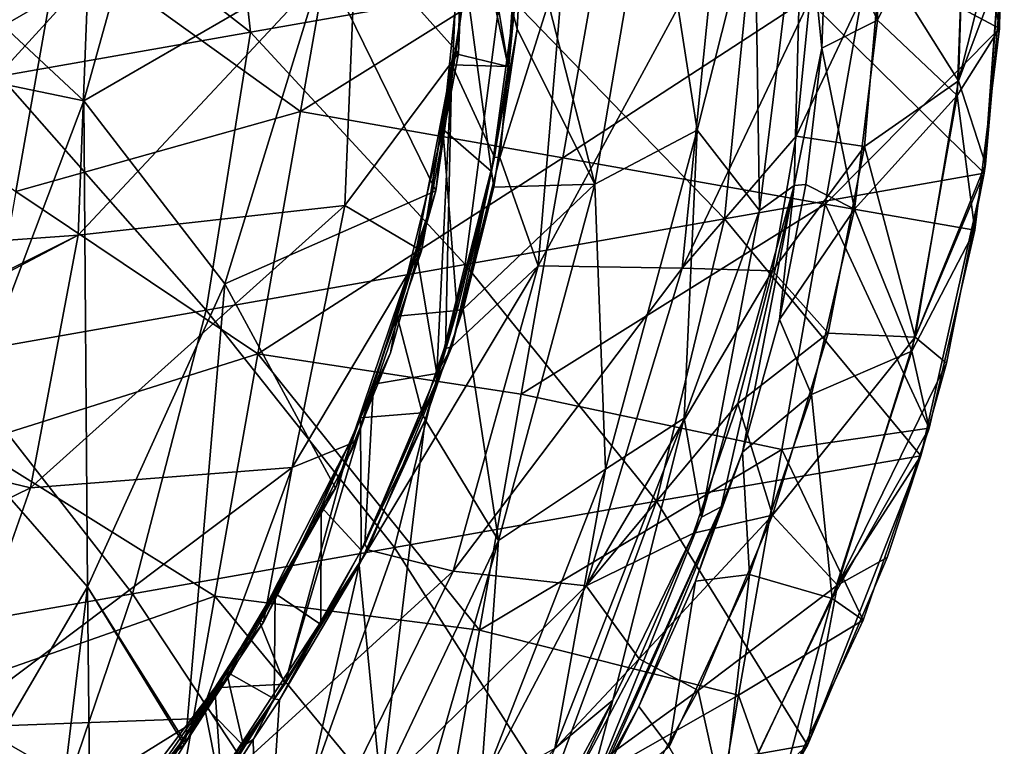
# Model space of a CAD drawing. Extents: x -65 to 803, y -691 to 80.
# Tile 272 of 281: x 771 to 803, y -148 to -124. Entities that reach past the tile are written whole.
import ezdxf

# ---------------------------------------------------------------- set-up
doc = ezdxf.new("R2010")
doc.units = 0
doc.header["$LTSCALE"] = 101.851852
for name, color, linetype in [('231', 7, 'CONTINUOUS'), ('232', 7, 'CONTINUOUS'), ('242', 7, 'CONTINUOUS'), ('250', 7, 'CONTINUOUS'), ('252', 7, 'CONTINUOUS'), ('255', 7, 'CONTINUOUS'), ('256', 7, 'CONTINUOUS'), ('312', 7, 'CONTINUOUS'), ('316', 7, 'CONTINUOUS'), ('317', 7, 'CONTINUOUS'), ('322', 7, 'CONTINUOUS'), ('323', 7, 'CONTINUOUS'), ('333', 7, 'CONTINUOUS'), ('335', 7, 'CONTINUOUS'), ('336', 7, 'CONTINUOUS'), ('338', 7, 'CONTINUOUS')]:
    doc.layers.add(name, color=color, linetype=linetype)

msp = doc.modelspace()

# ---------------------------------------------------------------- linework, layer by layer
at = {"layer": '231', "color": 7, "linetype": 'CONTINUOUS'}
for points in [[(785.433, -118.379, 93.33), (781.726, -121.249, 99.912), (785.15, -125.091, 93.609), (785.433, -118.379, 93.33)], [(767.045, -120.568, 117.622), (766.285, -126.296, 118.023), (772.79, -122.528, 111.78), (767.045, -120.568, 117.622)], [(787.326, -120.395, 89.59), (786.528, -128.572, 89.992), (788.692, -121.66, 86.507), (787.326, -120.395, 89.59)], [(781.354, -130.182, 99.099), (781.726, -121.249, 99.912), (772.452, -131.164, 110.867), (781.354, -130.182, 99.099)], [(772.452, -131.164, 110.867), (781.726, -121.249, 99.912), (772.79, -122.528, 111.78), (772.452, -131.164, 110.867)], [(781.726, -121.249, 99.912), (781.354, -130.182, 99.099), (785.15, -125.091, 93.609), (781.726, -121.249, 99.912)], [(788.692, -121.66, 86.507), (787.803, -132.195, 85.592), (793.727, -121.258, 72.189), (788.692, -121.66, 86.507)], [(793.727, -121.258, 72.189), (787.803, -132.195, 85.592), (792.612, -132.272, 71.49), (793.727, -121.258, 72.189)], [(793.727, -121.258, 72.189), (792.612, -132.272, 71.49), (796.87, -123.304, 57.509), (793.727, -121.258, 72.189)], [(788.692, -121.66, 86.507), (786.528, -128.572, 89.992), (787.803, -132.195, 85.592), (788.692, -121.66, 86.507)], [(766.285, -126.296, 118.023), (764.377, -131.748, 118.712), (772.79, -122.528, 111.78), (766.285, -126.296, 118.023)], [(764.377, -131.748, 118.712), (772.452, -131.164, 110.867), (772.79, -122.528, 111.78), (764.377, -131.748, 118.712)], [(796.87, -123.304, 57.509), (792.612, -132.272, 71.49), (796.421, -127.861, 57.509), (796.87, -123.304, 57.509)], [(785.15, -125.091, 93.609), (781.354, -130.182, 99.099), (783.91, -131.691, 94.085), (785.15, -125.091, 93.609)], [(796.421, -127.861, 57.509), (792.612, -132.272, 71.49), (795.621, -132.36, 57.508), (796.421, -127.861, 57.509)], [(786.528, -128.572, 89.992), (784.921, -134.895, 90.522), (787.803, -132.195, 85.592), (786.528, -128.572, 89.992)], [(779.6, -138.927, 97.905), (781.354, -130.182, 99.099), (770.86, -139.599, 109.402), (779.6, -138.927, 97.905)], [(770.86, -139.599, 109.402), (781.354, -130.182, 99.099), (772.452, -131.164, 110.867), (770.86, -139.599, 109.402)], [(781.354, -130.182, 99.099), (779.6, -138.927, 97.905), (783.91, -131.691, 94.085), (781.354, -130.182, 99.099)], [(761.414, -136.679, 119.707), (760.991, -137.229, 119.849), (772.452, -131.164, 110.867), (761.414, -136.679, 119.707)], [(760.991, -137.229, 119.849), (770.86, -139.599, 109.402), (772.452, -131.164, 110.867), (760.991, -137.229, 119.849)], [(764.377, -131.748, 118.712), (761.414, -136.679, 119.707), (772.452, -131.164, 110.867), (764.377, -131.748, 118.712)], [(783.91, -131.691, 94.085), (779.6, -138.927, 97.905), (781.736, -138.05, 94.774), (783.91, -131.691, 94.085)], [(784.921, -134.895, 90.522), (782.124, -141.675, 91.358), (787.803, -132.195, 85.592), (784.921, -134.895, 90.522)], [(787.803, -132.195, 85.592), (782.124, -141.675, 91.358), (784.973, -142.382, 84.486), (787.803, -132.195, 85.592)], [(787.803, -132.195, 85.592), (784.973, -142.382, 84.486), (792.612, -132.272, 71.49), (787.803, -132.195, 85.592)], [(792.612, -132.272, 71.49), (784.973, -142.382, 84.486), (789.412, -142.874, 70.817), (792.612, -132.272, 71.49)], [(792.612, -132.272, 71.49), (789.412, -142.874, 70.817), (795.621, -132.36, 57.508), (792.612, -132.272, 71.49)], [(795.621, -132.36, 57.508), (789.412, -142.874, 70.817), (794.474, -136.788, 57.508), (795.621, -132.36, 57.508)], [(794.474, -136.788, 57.508), (789.412, -142.874, 70.817), (792.99, -141.111, 57.507), (794.474, -136.788, 57.508)], [(770.86, -139.599, 109.402), (760.991, -137.229, 119.849), (758.762, -145.504, 117.613), (770.86, -139.599, 109.402)], [(781.736, -138.05, 94.774), (779.6, -138.927, 97.905), (778.644, -144.087, 95.687), (781.736, -138.05, 94.774)], [(776.508, -147.299, 96.302), (779.6, -138.927, 97.905), (768.049, -147.613, 107.415), (776.508, -147.299, 96.302)], [(768.049, -147.613, 107.415), (779.6, -138.927, 97.905), (770.86, -139.599, 109.402), (768.049, -147.613, 107.415)], [(779.6, -138.927, 97.905), (776.508, -147.299, 96.302), (778.644, -144.087, 95.687), (779.6, -138.927, 97.905)], [(768.049, -147.613, 107.415), (770.86, -139.599, 109.402), (758.762, -145.504, 117.613), (768.049, -147.613, 107.415)], [(792.99, -141.111, 57.507), (789.412, -142.874, 70.817), (791.177, -145.306, 57.505), (792.99, -141.111, 57.507)], [(782.124, -141.675, 91.358), (777.28, -149.398, 92.756), (784.973, -142.382, 84.486), (782.124, -141.675, 91.358)], [(784.973, -142.382, 84.486), (777.28, -149.398, 92.756), (780.325, -151.86, 83.15), (784.973, -142.382, 84.486)], [(784.973, -142.382, 84.486), (780.325, -151.86, 83.15), (789.412, -142.874, 70.817), (784.973, -142.382, 84.486)], [(789.412, -142.874, 70.817), (780.325, -151.86, 83.15), (784.266, -152.674, 70.092), (789.412, -142.874, 70.817)], [(789.412, -142.874, 70.817), (784.266, -152.674, 70.092), (791.177, -145.306, 57.505), (789.412, -142.874, 70.817)], [(791.177, -145.306, 57.505), (784.266, -152.674, 70.092), (789.045, -149.347, 57.504), (791.177, -145.306, 57.505)], [(774.765, -149.551, 96.803), (776.508, -147.299, 96.302), (764.084, -155.01, 104.901), (774.765, -149.551, 96.803)], [(764.084, -155.01, 104.901), (776.508, -147.299, 96.302), (768.049, -147.613, 107.415), (764.084, -155.01, 104.901)]]:
    msp.add_3dface(points, dxfattribs=at)
at = {"layer": '232', "color": 7, "linetype": 'CONTINUOUS'}
for points in [[(785.257, -118.394, 93.239), (785.15, -125.091, 93.609), (784.971, -125.089, 93.517), (785.257, -118.394, 93.239)], [(785.433, -118.379, 93.33), (785.15, -125.091, 93.609), (785.257, -118.394, 93.239), (785.433, -118.379, 93.33)], [(785.15, -125.091, 93.609), (783.91, -131.691, 94.085), (784.971, -125.089, 93.517), (785.15, -125.091, 93.609)], [(784.971, -125.089, 93.517), (783.91, -131.691, 94.085), (784.924, -125.484, 93.54), (784.971, -125.089, 93.517)], [(784.924, -125.484, 93.54), (783.91, -131.691, 94.085), (783.73, -131.679, 93.996), (784.924, -125.484, 93.54)], [(783.91, -131.691, 94.085), (781.736, -138.05, 94.774), (783.73, -131.679, 93.996), (783.91, -131.691, 94.085)], [(783.73, -131.679, 93.996), (781.736, -138.05, 94.774), (782.307, -136.144, 94.455), (783.73, -131.679, 93.996)], [(782.307, -136.144, 94.455), (781.736, -138.05, 94.774), (781.557, -138.021, 94.686), (782.307, -136.144, 94.455)], [(781.557, -138.021, 94.686), (778.644, -144.087, 95.687), (778.489, -144.003, 95.593), (781.557, -138.021, 94.686)], [(781.736, -138.05, 94.774), (778.644, -144.087, 95.687), (781.557, -138.021, 94.686), (781.736, -138.05, 94.774)], [(778.644, -144.087, 95.687), (776.508, -147.299, 96.302), (777.02, -146.271, 96.018), (778.644, -144.087, 95.687)], [(778.489, -144.003, 95.593), (778.644, -144.087, 95.687), (777.02, -146.271, 96.018), (778.489, -144.003, 95.593)], [(777.02, -146.271, 96.018), (774.765, -149.551, 96.803), (774.591, -149.486, 96.718), (777.02, -146.271, 96.018)], [(776.508, -147.299, 96.302), (774.765, -149.551, 96.803), (777.02, -146.271, 96.018), (776.508, -147.299, 96.302)]]:
    msp.add_3dface(points, dxfattribs=at)
at = {"layer": '242', "color": 7, "linetype": 'CONTINUOUS'}
for points in [[(786.528, -128.572, 89.992), (787.326, -120.395, 89.59), (786.805, -125.536, 89.725), (786.528, -128.572, 89.992)], [(786.805, -125.536, 89.725), (787.326, -120.395, 89.59), (787.145, -120.414, 89.506), (786.805, -125.536, 89.725)], [(786.345, -128.562, 89.908), (786.528, -128.572, 89.992), (786.805, -125.536, 89.725), (786.345, -128.562, 89.908)], [(784.711, -134.954, 90.449), (784.921, -134.895, 90.522), (786.345, -128.562, 89.908), (784.711, -134.954, 90.449)], [(784.921, -134.895, 90.522), (786.528, -128.572, 89.992), (786.345, -128.562, 89.908), (784.921, -134.895, 90.522)], [(782.124, -141.675, 91.358), (784.921, -134.895, 90.522), (782.02, -141.48, 91.256), (782.124, -141.675, 91.358)], [(782.02, -141.48, 91.256), (784.921, -134.895, 90.522), (784.429, -135.784, 90.537), (782.02, -141.48, 91.256)], [(784.429, -135.784, 90.537), (784.921, -134.895, 90.522), (784.711, -134.954, 90.449), (784.429, -135.784, 90.537)], [(779.35, -146.15, 92.031), (782.124, -141.675, 91.358), (782.02, -141.48, 91.256), (779.35, -146.15, 92.031)], [(777.28, -149.398, 92.756), (782.124, -141.675, 91.358), (777.213, -149.188, 92.647), (777.28, -149.398, 92.756)], [(777.213, -149.188, 92.647), (782.124, -141.675, 91.358), (779.35, -146.15, 92.031), (777.213, -149.188, 92.647)]]:
    msp.add_3dface(points, dxfattribs=at)
at = {"layer": '250', "color": 7, "linetype": 'CONTINUOUS'}
for points in [[(785.009, -114.778, 93.168), (785.257, -118.394, 93.239), (786.805, -125.536, 89.725), (785.009, -114.778, 93.168)], [(785.009, -114.778, 93.168), (786.805, -125.536, 89.725), (787.145, -120.414, 89.506), (785.009, -114.778, 93.168)], [(785.257, -118.394, 93.239), (784.971, -125.089, 93.517), (786.805, -125.536, 89.725), (785.257, -118.394, 93.239)], [(784.971, -125.089, 93.517), (784.924, -125.484, 93.54), (786.805, -125.536, 89.725), (784.971, -125.089, 93.517)], [(784.924, -125.484, 93.54), (783.73, -131.679, 93.996), (784.429, -135.784, 90.537), (784.924, -125.484, 93.54)], [(784.924, -125.484, 93.54), (784.429, -135.784, 90.537), (784.711, -134.954, 90.449), (784.924, -125.484, 93.54)], [(784.924, -125.484, 93.54), (784.711, -134.954, 90.449), (786.345, -128.562, 89.908), (784.924, -125.484, 93.54)], [(784.924, -125.484, 93.54), (786.345, -128.562, 89.908), (786.805, -125.536, 89.725), (784.924, -125.484, 93.54)], [(783.73, -131.679, 93.996), (782.307, -136.144, 94.455), (784.429, -135.784, 90.537), (783.73, -131.679, 93.996)], [(782.307, -136.144, 94.455), (782.02, -141.48, 91.256), (784.429, -135.784, 90.537), (782.307, -136.144, 94.455)], [(782.307, -136.144, 94.455), (781.557, -138.021, 94.686), (779.35, -146.15, 92.031), (782.307, -136.144, 94.455)], [(782.307, -136.144, 94.455), (779.35, -146.15, 92.031), (782.02, -141.48, 91.256), (782.307, -136.144, 94.455)], [(781.557, -138.021, 94.686), (778.489, -144.003, 95.593), (779.35, -146.15, 92.031), (781.557, -138.021, 94.686)], [(778.489, -144.003, 95.593), (777.02, -146.271, 96.018), (779.35, -146.15, 92.031), (778.489, -144.003, 95.593)], [(777.02, -146.271, 96.018), (777.213, -149.188, 92.647), (779.35, -146.15, 92.031), (777.02, -146.271, 96.018)], [(777.02, -146.271, 96.018), (774.591, -149.486, 96.718), (771.571, -155.395, 94.278), (777.02, -146.271, 96.018)], [(777.02, -146.271, 96.018), (771.571, -155.395, 94.278), (777.213, -149.188, 92.647), (777.02, -146.271, 96.018)]]:
    msp.add_3dface(points, dxfattribs=at)
at = {"layer": '252', "color": 7, "linetype": 'CONTINUOUS'}
for points in [[(796.87, -123.304, 57.509), (796.421, -127.861, 57.509), (799.244, -121.881, 57.389), (796.87, -123.304, 57.509)], [(799.244, -121.881, 57.389), (796.421, -127.861, 57.509), (798.691, -128.208, 57.389), (799.244, -121.881, 57.389)], [(796.421, -127.861, 57.509), (795.621, -132.36, 57.508), (798.691, -128.208, 57.389), (796.421, -127.861, 57.509)], [(798.691, -128.208, 57.389), (795.621, -132.36, 57.508), (797.479, -134.443, 57.389), (798.691, -128.208, 57.389)], [(795.621, -132.36, 57.508), (794.474, -136.788, 57.508), (797.479, -134.443, 57.389), (795.621, -132.36, 57.508)], [(797.479, -134.443, 57.389), (794.474, -136.788, 57.508), (795.622, -140.516, 57.389), (797.479, -134.443, 57.389)], [(794.474, -136.788, 57.508), (792.99, -141.111, 57.507), (795.622, -140.516, 57.389), (794.474, -136.788, 57.508)], [(792.99, -141.111, 57.507), (791.177, -145.306, 57.505), (795.622, -140.516, 57.389), (792.99, -141.111, 57.507)], [(795.622, -140.516, 57.389), (791.177, -145.306, 57.505), (793.141, -146.362, 57.389), (795.622, -140.516, 57.389)], [(791.177, -145.306, 57.505), (789.045, -149.347, 57.504), (793.141, -146.362, 57.389), (791.177, -145.306, 57.505)], [(793.141, -146.362, 57.389), (789.045, -149.347, 57.504), (790.061, -151.917, 57.389), (793.141, -146.362, 57.389)]]:
    msp.add_3dface(points, dxfattribs=at)
at = {"layer": '255', "color": 7, "linetype": 'CONTINUOUS'}
for points in [[(799.244, -121.881, 57.389), (801.832, -126.021, 56.093), (802.095, -117.354, 56.093), (799.244, -121.881, 57.389)], [(802.095, -117.354, 56.093), (801.832, -126.021, 56.093), (803.361, -119.967, 53.2), (802.095, -117.354, 56.093)], [(803.361, -119.967, 53.2), (801.832, -126.021, 56.093), (803.321, -122.042, 53.2), (803.361, -119.967, 53.2)], [(799.244, -121.881, 57.389), (798.691, -128.208, 57.389), (801.832, -126.021, 56.093), (799.244, -121.881, 57.389)], [(803.321, -122.042, 53.2), (801.832, -126.021, 56.093), (802.729, -128.792, 53.2), (803.321, -122.042, 53.2)], [(798.691, -128.208, 57.389), (800.391, -134.572, 56.093), (801.832, -126.021, 56.093), (798.691, -128.208, 57.389)], [(801.832, -126.021, 56.093), (800.391, -134.572, 56.093), (802.729, -128.792, 53.2), (801.832, -126.021, 56.093)], [(798.691, -128.208, 57.389), (797.479, -134.443, 57.389), (800.391, -134.572, 56.093), (798.691, -128.208, 57.389)], [(802.729, -128.792, 53.2), (800.391, -134.572, 56.093), (802.685, -129.103, 53.2), (802.729, -128.792, 53.2)], [(802.685, -129.103, 53.2), (800.391, -134.572, 56.093), (801.435, -135.441, 53.2), (802.685, -129.103, 53.2)], [(797.479, -134.443, 57.389), (795.622, -140.516, 57.389), (800.391, -134.572, 56.093), (797.479, -134.443, 57.389)], [(795.622, -140.516, 57.389), (797.799, -142.848, 56.093), (800.391, -134.572, 56.093), (795.622, -140.516, 57.389)], [(800.391, -134.572, 56.093), (797.799, -142.848, 56.093), (801.435, -135.441, 53.2), (800.391, -134.572, 56.093)], [(801.435, -135.441, 53.2), (797.799, -142.848, 56.093), (800.581, -138.535, 53.2), (801.435, -135.441, 53.2)], [(800.581, -138.535, 53.2), (797.799, -142.848, 56.093), (799.45, -141.929, 53.2), (800.581, -138.535, 53.2)], [(795.622, -140.516, 57.389), (793.141, -146.362, 57.389), (797.799, -142.848, 56.093), (795.622, -140.516, 57.389)], [(799.45, -141.929, 53.2), (797.799, -142.848, 56.093), (796.789, -148.19, 53.2), (799.45, -141.929, 53.2)], [(793.141, -146.362, 57.389), (794.105, -150.693, 56.093), (797.799, -142.848, 56.093), (793.141, -146.362, 57.389)], [(797.799, -142.848, 56.093), (794.105, -150.693, 56.093), (796.789, -148.19, 53.2), (797.799, -142.848, 56.093)], [(793.141, -146.362, 57.389), (790.061, -151.917, 57.389), (794.105, -150.693, 56.093), (793.141, -146.362, 57.389)], [(796.789, -148.19, 53.2), (794.105, -150.693, 56.093), (793.507, -154.102, 53.2), (796.789, -148.19, 53.2)]]:
    msp.add_3dface(points, dxfattribs=at)
at = {"layer": '256', "color": 7, "linetype": 'CONTINUOUS'}
for points in [[(768.746, -117.03, 53.2), (777.231, -115.533, 53.2), (778.208, -124.387, 53.2), (768.746, -117.03, 53.2)], [(778.208, -124.387, 53.2), (777.231, -115.533, 53.2), (786.567, -122.913, 53.2), (778.208, -124.387, 53.2)], [(769.848, -125.861, 53.2), (768.746, -117.03, 53.2), (778.208, -124.387, 53.2), (769.848, -125.861, 53.2)], [(803.361, -119.967, 53.2), (802.685, -129.103, 53.2), (794.926, -121.439, 53.2), (803.361, -119.967, 53.2)], [(803.361, -119.967, 53.2), (802.729, -128.792, 53.2), (802.685, -129.103, 53.2), (803.361, -119.967, 53.2)], [(803.361, -119.967, 53.2), (803.321, -122.042, 53.2), (802.729, -128.792, 53.2), (803.361, -119.967, 53.2)], [(786.567, -122.913, 53.2), (794.926, -121.439, 53.2), (794.021, -130.625, 53.2), (786.567, -122.913, 53.2)], [(794.926, -121.439, 53.2), (802.685, -129.103, 53.2), (794.021, -130.625, 53.2), (794.926, -121.439, 53.2)], [(778.208, -124.387, 53.2), (786.567, -122.913, 53.2), (785.374, -132.15, 53.2), (778.208, -124.387, 53.2)], [(785.374, -132.15, 53.2), (786.567, -122.913, 53.2), (794.021, -130.625, 53.2), (785.374, -132.15, 53.2)], [(769.848, -125.861, 53.2), (778.208, -124.387, 53.2), (776.726, -133.675, 53.2), (769.848, -125.861, 53.2)], [(776.726, -133.675, 53.2), (778.208, -124.387, 53.2), (785.374, -132.15, 53.2), (776.726, -133.675, 53.2)], [(768.078, -135.2, 53.2), (769.848, -125.861, 53.2), (776.726, -133.675, 53.2), (768.078, -135.2, 53.2)], [(802.685, -129.103, 53.2), (800.581, -138.535, 53.2), (794.021, -130.625, 53.2), (802.685, -129.103, 53.2)], [(802.685, -129.103, 53.2), (801.435, -135.441, 53.2), (800.581, -138.535, 53.2), (802.685, -129.103, 53.2)], [(785.374, -132.15, 53.2), (794.021, -130.625, 53.2), (791.755, -140.051, 53.2), (785.374, -132.15, 53.2)], [(794.021, -130.625, 53.2), (800.581, -138.535, 53.2), (791.755, -140.051, 53.2), (794.021, -130.625, 53.2)], [(776.726, -133.675, 53.2), (785.374, -132.15, 53.2), (783.014, -141.592, 53.2), (776.726, -133.675, 53.2)], [(783.014, -141.592, 53.2), (785.374, -132.15, 53.2), (791.755, -140.051, 53.2), (783.014, -141.592, 53.2)], [(768.078, -135.2, 53.2), (776.726, -133.675, 53.2), (774.272, -143.134, 53.2), (768.078, -135.2, 53.2)], [(774.272, -143.134, 53.2), (776.726, -133.675, 53.2), (783.014, -141.592, 53.2), (774.272, -143.134, 53.2)], [(765.531, -144.675, 53.2), (768.078, -135.2, 53.2), (774.272, -143.134, 53.2), (765.531, -144.675, 53.2)], [(800.581, -138.535, 53.2), (796.789, -148.19, 53.2), (791.755, -140.051, 53.2), (800.581, -138.535, 53.2)], [(800.581, -138.535, 53.2), (799.45, -141.929, 53.2), (796.789, -148.19, 53.2), (800.581, -138.535, 53.2)], [(783.014, -141.592, 53.2), (791.755, -140.051, 53.2), (788.193, -149.705, 53.2), (783.014, -141.592, 53.2)], [(791.755, -140.051, 53.2), (796.789, -148.19, 53.2), (788.193, -149.705, 53.2), (791.755, -140.051, 53.2)], [(774.272, -143.134, 53.2), (783.014, -141.592, 53.2), (779.599, -151.221, 53.2), (774.272, -143.134, 53.2)], [(779.599, -151.221, 53.2), (783.014, -141.592, 53.2), (788.193, -149.705, 53.2), (779.599, -151.221, 53.2)], [(765.531, -144.675, 53.2), (774.272, -143.134, 53.2), (771.005, -152.736, 53.2), (765.531, -144.675, 53.2)], [(771.005, -152.736, 53.2), (774.272, -143.134, 53.2), (779.599, -151.221, 53.2), (771.005, -152.736, 53.2)], [(762.41, -154.252, 53.2), (765.531, -144.675, 53.2), (771.005, -152.736, 53.2), (762.41, -154.252, 53.2)], [(796.789, -148.19, 53.2), (790.607, -158.354, 53.2), (788.193, -149.705, 53.2), (796.789, -148.19, 53.2)], [(796.789, -148.19, 53.2), (793.507, -154.102, 53.2), (790.607, -158.354, 53.2), (796.789, -148.19, 53.2)]]:
    msp.add_3dface(points, dxfattribs=at)
at = {"layer": '312', "color": 7, "linetype": 'CONTINUOUS'}
for points in [[(766.822, -121.247, -19.687), (775.769, -115.456, -9.223), (772.642, -126.688, -16.216), (766.822, -121.247, -19.687)], [(775.769, -115.456, -9.223), (780.652, -122.046, -5.564), (772.642, -126.688, -16.216), (775.769, -115.456, -9.223)], [(789.7, -129.47, 10.198), (787.319, -120.176, 5.95), (791.629, -118.136, 16.77), (789.7, -129.47, 10.198)], [(793.11, -127.661, 20.153), (789.7, -129.47, 10.198), (791.629, -118.136, 16.77), (793.11, -127.661, 20.153)], [(793.11, -127.661, 20.153), (791.629, -118.136, 16.77), (795.039, -120.03, 28.508), (793.11, -127.661, 20.153)], [(795.188, -130.346, 31.09), (795.039, -120.03, 28.508), (796.639, -118.589, 38.966), (795.188, -130.346, 31.09)], [(796.351, -129.511, 40.469), (795.188, -130.346, 31.09), (796.639, -118.589, 38.966), (796.351, -129.511, 40.469)], [(796.351, -129.511, 40.469), (796.639, -118.589, 38.966), (797.269, -124.927, 47.918), (796.351, -129.511, 40.469)], [(797.269, -124.927, 47.918), (796.639, -118.589, 38.966), (797.442, -120.353, 47.915), (797.269, -124.927, 47.918)], [(787.319, -120.176, 5.95), (789.7, -129.47, 10.198), (787.109, -124.291, 4.623), (787.319, -120.176, 5.95)], [(795.188, -130.346, 31.09), (793.11, -127.661, 20.153), (795.039, -120.03, 28.508), (795.188, -130.346, 31.09)], [(766.255, -125.354, -21.454), (766.822, -121.247, -19.687), (772.642, -126.688, -16.216), (766.255, -125.354, -21.454)], [(772.642, -126.688, -16.216), (780.652, -122.046, -5.564), (777.346, -132.796, -11.912), (772.642, -126.688, -16.216)], [(780.652, -122.046, -5.564), (784.391, -129.687, -0.972), (777.346, -132.796, -11.912), (780.652, -122.046, -5.564)], [(784.391, -129.687, -0.972), (780.652, -122.046, -5.564), (785.337, -123.084, 1.527), (784.391, -129.687, -0.972)], [(787.109, -124.291, 4.623), (789.7, -129.47, 10.198), (786.322, -129.561, 2.665), (787.109, -124.291, 4.623)], [(796.74, -129.48, 47.92), (796.351, -129.511, 40.469), (797.269, -124.927, 47.918), (796.74, -129.48, 47.92)], [(766.255, -125.354, -21.454), (772.642, -126.688, -16.216), (768.398, -137.912, -22.241), (766.255, -125.354, -21.454)], [(768.398, -137.912, -22.241), (772.642, -126.688, -16.216), (772.767, -142.902, -17.983), (768.398, -137.912, -22.241)], [(772.642, -126.688, -16.216), (777.346, -132.796, -11.912), (772.767, -142.902, -17.983), (772.642, -126.688, -16.216)], [(790.053, -138.973, 14.743), (789.7, -129.47, 10.198), (793.11, -127.661, 20.153), (790.053, -138.973, 14.743)], [(792.677, -137.278, 23.688), (790.053, -138.973, 14.743), (793.11, -127.661, 20.153), (792.677, -137.278, 23.688)], [(792.677, -137.278, 23.688), (793.11, -127.661, 20.153), (795.188, -130.346, 31.09), (792.677, -137.278, 23.688)], [(777.346, -132.796, -11.912), (784.391, -129.687, -0.972), (781.039, -139.617, -6.306), (777.346, -132.796, -11.912)], [(781.039, -139.617, -6.306), (784.391, -129.687, -0.972), (782.876, -135.091, -3.571), (781.039, -139.617, -6.306)], [(786.488, -141.361, 5.758), (785.299, -133.633, 0.851), (789.7, -129.47, 10.198), (786.488, -141.361, 5.758)], [(789.7, -129.47, 10.198), (785.299, -133.633, 0.851), (786.322, -129.561, 2.665), (789.7, -129.47, 10.198)], [(790.053, -138.973, 14.743), (786.488, -141.361, 5.758), (789.7, -129.47, 10.198), (790.053, -138.973, 14.743)], [(793.261, -140.578, 33.626), (795.188, -130.346, 31.09), (796.351, -129.511, 40.469), (793.261, -140.578, 33.626)], [(793.911, -140.237, 41.841), (793.261, -140.578, 33.626), (796.351, -129.511, 40.469), (793.911, -140.237, 41.841)], [(793.911, -140.237, 41.841), (796.351, -129.511, 40.469), (794.628, -138.408, 47.926), (793.911, -140.237, 41.841)], [(794.628, -138.408, 47.926), (796.351, -129.511, 40.469), (795.858, -133.985, 47.923), (794.628, -138.408, 47.926)], [(795.858, -133.985, 47.923), (796.351, -129.511, 40.469), (796.74, -129.48, 47.92), (795.858, -133.985, 47.923)], [(793.261, -140.578, 33.626), (792.677, -137.278, 23.688), (795.188, -130.346, 31.09), (793.261, -140.578, 33.626)], [(772.767, -142.902, -17.983), (777.346, -132.796, -11.912), (776.041, -148.116, -13.122), (772.767, -142.902, -17.983)], [(777.346, -132.796, -11.912), (781.039, -139.617, -6.306), (776.041, -148.116, -13.122), (777.346, -132.796, -11.912)], [(785.299, -133.633, 0.851), (786.488, -141.361, 5.758), (784.032, -137.333, -1.126), (785.299, -133.633, 0.851)], [(782.554, -149.627, 0.464), (781.833, -142.185, -4.358), (784.032, -137.333, -1.126), (782.554, -149.627, 0.464)], [(786.488, -141.361, 5.758), (782.554, -149.627, 0.464), (784.032, -137.333, -1.126), (786.488, -141.361, 5.758)], [(788.363, -148.304, 19.451), (790.053, -138.973, 14.743), (792.677, -137.278, 23.688), (788.363, -148.304, 19.451)], [(790.297, -146.689, 27.233), (788.363, -148.304, 19.451), (792.677, -137.278, 23.688), (790.297, -146.689, 27.233)], [(790.297, -146.689, 27.233), (792.677, -137.278, 23.688), (793.261, -140.578, 33.626), (790.297, -146.689, 27.233)], [(768.398, -137.912, -22.241), (772.767, -142.902, -17.983), (767.03, -152.72, -24.03), (768.398, -137.912, -22.241)], [(793.06, -142.72, 47.929), (793.911, -140.237, 41.841), (794.628, -138.408, 47.926), (793.06, -142.72, 47.929)], [(785.884, -149.665, 10.896), (786.488, -141.361, 5.758), (790.053, -138.973, 14.743), (785.884, -149.665, 10.896)], [(788.363, -148.304, 19.451), (785.884, -149.665, 10.896), (790.053, -138.973, 14.743), (788.363, -148.304, 19.451)], [(776.041, -148.116, -13.122), (781.039, -139.617, -6.306), (776.999, -146.633, -11.881), (776.041, -148.116, -13.122)], [(776.999, -146.633, -11.881), (781.039, -139.617, -6.306), (777.578, -145.759, -11.109), (776.999, -146.633, -11.881)], [(789.337, -150.302, 36.057), (793.261, -140.578, 33.626), (793.911, -140.237, 41.841), (789.337, -150.302, 36.057)], [(789.432, -150.306, 43.147), (789.337, -150.302, 36.057), (793.911, -140.237, 41.841), (789.432, -150.306, 43.147)], [(789.432, -150.306, 43.147), (793.911, -140.237, 41.841), (791.161, -146.902, 47.931), (789.432, -150.306, 43.147)], [(791.161, -146.902, 47.931), (793.911, -140.237, 41.841), (793.06, -142.72, 47.929), (791.161, -146.902, 47.931)], [(789.337, -150.302, 36.057), (790.297, -146.689, 27.233), (793.261, -140.578, 33.626), (789.337, -150.302, 36.057)], [(781.957, -157.098, 6.22), (782.554, -149.627, 0.464), (786.488, -141.361, 5.758), (781.957, -157.098, 6.22)], [(785.884, -149.665, 10.896), (781.957, -157.098, 6.22), (786.488, -141.361, 5.758), (785.884, -149.665, 10.896)], [(782.554, -149.627, 0.464), (778.506, -156.821, -5.112), (781.833, -142.185, -4.358), (782.554, -149.627, 0.464)], [(781.833, -142.185, -4.358), (778.506, -156.821, -5.112), (779.173, -146.671, -8.173), (781.833, -142.185, -4.358)], [(767.03, -152.72, -24.03), (772.767, -142.902, -17.983), (771.129, -156.497, -18.776), (767.03, -152.72, -24.03)], [(771.129, -156.497, -18.776), (772.767, -142.902, -17.983), (772.884, -153.337, -16.886), (771.129, -156.497, -18.776)], [(772.767, -142.902, -17.983), (776.041, -148.116, -13.122), (775.998, -148.182, -13.176), (772.767, -142.902, -17.983)], [(772.884, -153.337, -16.886), (772.767, -142.902, -17.983), (775.998, -148.182, -13.176), (772.884, -153.337, -16.886)], [(779.173, -146.671, -8.173), (778.506, -156.821, -5.112), (778.299, -147.996, -9.394), (779.173, -146.671, -8.173)], [(784.706, -157.055, 24.153), (788.363, -148.304, 19.451), (790.297, -146.689, 27.233), (784.706, -157.055, 24.153)], [(786.084, -155.515, 30.697), (784.706, -157.055, 24.153), (790.297, -146.689, 27.233), (786.084, -155.515, 30.697)], [(786.084, -155.515, 30.697), (790.297, -146.689, 27.233), (789.337, -150.302, 36.057), (786.084, -155.515, 30.697)], [(788.945, -150.92, 47.934), (789.432, -150.306, 43.147), (791.161, -146.902, 47.931), (788.945, -150.92, 47.934)], [(778.506, -156.821, -5.112), (776.993, -150.047, -11.143), (778.299, -147.996, -9.394), (778.506, -156.821, -5.112)], [(778.299, -147.996, -9.394), (776.993, -150.047, -11.143), (777.651, -149.003, -10.273), (778.299, -147.996, -9.394)]]:
    msp.add_3dface(points, dxfattribs=at)
at = {"layer": '316', "color": 7, "linetype": 'CONTINUOUS'}
for points in [[(784.62, -127.625, -0.023), (785.337, -123.084, 1.527), (785.248, -121.561, 2.134), (784.62, -127.625, -0.023)], [(784.391, -129.687, -0.972), (785.337, -123.084, 1.527), (784.62, -127.625, -0.023), (784.391, -129.687, -0.972)], [(783.103, -133.875, -2.832), (784.391, -129.687, -0.972), (784.62, -127.625, -0.023), (783.103, -133.875, -2.832)], [(782.876, -135.091, -3.571), (784.391, -129.687, -0.972), (783.103, -133.875, -2.832), (782.876, -135.091, -3.571)], [(781.883, -137.259, -4.721), (782.876, -135.091, -3.571), (783.103, -133.875, -2.832), (781.883, -137.259, -4.721)], [(781.039, -139.617, -6.306), (782.876, -135.091, -3.571), (781.883, -137.259, -4.721), (781.039, -139.617, -6.306)], [(780.565, -140.237, -6.637), (781.039, -139.617, -6.306), (781.883, -137.259, -4.721), (780.565, -140.237, -6.637)], [(777.578, -145.759, -11.109), (781.039, -139.617, -6.306), (777.409, -145.741, -11.004), (777.578, -145.759, -11.109)], [(777.409, -145.741, -11.004), (781.039, -139.617, -6.306), (779.031, -143.124, -8.79), (777.409, -145.741, -11.004)], [(779.031, -143.124, -8.79), (781.039, -139.617, -6.306), (780.565, -140.237, -6.637), (779.031, -143.124, -8.79)]]:
    msp.add_3dface(points, dxfattribs=at)
at = {"layer": '317', "color": 7, "linetype": 'CONTINUOUS'}
for points in [[(777.578, -145.759, -11.109), (777.409, -145.741, -11.004), (776.664, -146.87, -11.994), (777.578, -145.759, -11.109)], [(776.999, -146.633, -11.881), (777.578, -145.759, -11.109), (776.664, -146.87, -11.994), (776.999, -146.633, -11.881)], [(776.041, -148.116, -13.122), (776.999, -146.633, -11.881), (776.664, -146.87, -11.994), (776.041, -148.116, -13.122)], [(775.61, -148.512, -13.346), (776.041, -148.116, -13.122), (776.664, -146.87, -11.994), (775.61, -148.512, -13.346)], [(775.998, -148.182, -13.176), (776.041, -148.116, -13.122), (775.61, -148.512, -13.346), (775.998, -148.182, -13.176)], [(772.884, -153.337, -16.886), (775.998, -148.182, -13.176), (775.61, -148.512, -13.346), (772.884, -153.337, -16.886)]]:
    msp.add_3dface(points, dxfattribs=at)
at = {"layer": '322', "color": 7, "linetype": 'CONTINUOUS'}
for points in [[(778.999, -146.645, -8.078), (778.299, -147.996, -9.394), (777.973, -148.207, -9.507), (778.999, -146.645, -8.078)], [(779.173, -146.671, -8.173), (778.299, -147.996, -9.394), (778.999, -146.645, -8.078), (779.173, -146.671, -8.173)], [(778.299, -147.996, -9.394), (777.651, -149.003, -10.273), (777.973, -148.207, -9.507), (778.299, -147.996, -9.394)], [(777.973, -148.207, -9.507), (777.651, -149.003, -10.273), (777.171, -149.462, -10.584), (777.973, -148.207, -9.507)]]:
    msp.add_3dface(points, dxfattribs=at)
at = {"layer": '323', "color": 7, "linetype": 'CONTINUOUS'}
for points in [[(787.319, -120.176, 5.95), (787.109, -124.291, 4.623), (786.977, -123.781, 4.891), (787.319, -120.176, 5.95)], [(786.977, -123.781, 4.891), (787.109, -124.291, 4.623), (786.249, -129.038, 2.967), (786.977, -123.781, 4.891)], [(787.109, -124.291, 4.623), (786.322, -129.561, 2.665), (786.249, -129.038, 2.967), (787.109, -124.291, 4.623)], [(786.249, -129.038, 2.967), (785.299, -133.633, 0.851), (785.102, -133.686, 0.909), (786.249, -129.038, 2.967)], [(786.322, -129.561, 2.665), (785.299, -133.633, 0.851), (786.249, -129.038, 2.967), (786.322, -129.561, 2.665)], [(785.102, -133.686, 0.909), (784.032, -137.333, -1.126), (783.938, -137.098, -0.909), (785.102, -133.686, 0.909)], [(785.299, -133.633, 0.851), (784.032, -137.333, -1.126), (785.102, -133.686, 0.909), (785.299, -133.633, 0.851)], [(784.032, -137.333, -1.126), (781.833, -142.185, -4.358), (781.901, -141.686, -3.912), (784.032, -137.333, -1.126)], [(783.938, -137.098, -0.909), (784.032, -137.333, -1.126), (781.901, -141.686, -3.912), (783.938, -137.098, -0.909)], [(781.901, -141.686, -3.912), (781.833, -142.185, -4.358), (780.549, -144.167, -5.863), (781.901, -141.686, -3.912)], [(781.833, -142.185, -4.358), (779.173, -146.671, -8.173), (780.549, -144.167, -5.863), (781.833, -142.185, -4.358)], [(779.173, -146.671, -8.173), (778.999, -146.645, -8.078), (780.549, -144.167, -5.863), (779.173, -146.671, -8.173)]]:
    msp.add_3dface(points, dxfattribs=at)
at = {"layer": '333', "color": 7, "linetype": 'CONTINUOUS'}
for points in [[(784.62, -127.625, -0.023), (785.248, -121.561, 2.134), (786.249, -129.038, 2.967), (784.62, -127.625, -0.023)], [(785.248, -121.561, 2.134), (786.977, -123.781, 4.891), (786.249, -129.038, 2.967), (785.248, -121.561, 2.134)], [(783.103, -133.875, -2.832), (784.62, -127.625, -0.023), (785.102, -133.686, 0.909), (783.103, -133.875, -2.832)], [(784.62, -127.625, -0.023), (786.249, -129.038, 2.967), (785.102, -133.686, 0.909), (784.62, -127.625, -0.023)], [(783.103, -133.875, -2.832), (785.102, -133.686, 0.909), (783.938, -137.098, -0.909), (783.103, -133.875, -2.832)], [(781.883, -137.259, -4.721), (783.103, -133.875, -2.832), (783.938, -137.098, -0.909), (781.883, -137.259, -4.721)], [(780.565, -140.237, -6.637), (781.883, -137.259, -4.721), (781.901, -141.686, -3.912), (780.565, -140.237, -6.637)], [(781.883, -137.259, -4.721), (783.938, -137.098, -0.909), (781.901, -141.686, -3.912), (781.883, -137.259, -4.721)], [(779.031, -143.124, -8.79), (780.565, -140.237, -6.637), (780.549, -144.167, -5.863), (779.031, -143.124, -8.79)], [(780.565, -140.237, -6.637), (781.901, -141.686, -3.912), (780.549, -144.167, -5.863), (780.565, -140.237, -6.637)], [(777.409, -145.741, -11.004), (779.031, -143.124, -8.79), (778.999, -146.645, -8.078), (777.409, -145.741, -11.004)], [(778.999, -146.645, -8.078), (779.031, -143.124, -8.79), (780.549, -144.167, -5.863), (778.999, -146.645, -8.078)], [(776.664, -146.87, -11.994), (777.409, -145.741, -11.004), (777.973, -148.207, -9.507), (776.664, -146.87, -11.994)], [(777.409, -145.741, -11.004), (778.999, -146.645, -8.078), (777.973, -148.207, -9.507), (777.409, -145.741, -11.004)], [(775.61, -148.512, -13.346), (776.664, -146.87, -11.994), (777.171, -149.462, -10.584), (775.61, -148.512, -13.346)], [(776.664, -146.87, -11.994), (777.973, -148.207, -9.507), (777.171, -149.462, -10.584), (776.664, -146.87, -11.994)]]:
    msp.add_3dface(points, dxfattribs=at)
at = {"layer": '335', "color": 7, "linetype": 'CONTINUOUS'}
for points in [[(799.133, -123.996, 48.011), (797.442, -120.353, 47.915), (799.244, -117.646, 48.011), (799.133, -123.996, 48.011)], [(797.269, -124.927, 47.918), (797.442, -120.353, 47.915), (799.133, -123.996, 48.011), (797.269, -124.927, 47.918)], [(798.359, -130.3, 48.011), (797.269, -124.927, 47.918), (799.133, -123.996, 48.011), (798.359, -130.3, 48.011)], [(796.74, -129.48, 47.92), (797.269, -124.927, 47.918), (798.359, -130.3, 48.011), (796.74, -129.48, 47.92)], [(795.858, -133.985, 47.923), (796.74, -129.48, 47.92), (798.359, -130.3, 48.011), (795.858, -133.985, 47.923)], [(796.931, -136.488, 48.011), (795.858, -133.985, 47.923), (798.359, -130.3, 48.011), (796.931, -136.488, 48.011)], [(794.628, -138.408, 47.926), (795.858, -133.985, 47.923), (796.931, -136.488, 48.011), (794.628, -138.408, 47.926)], [(794.863, -142.493, 48.011), (794.628, -138.408, 47.926), (796.931, -136.488, 48.011), (794.863, -142.493, 48.011)], [(793.06, -142.72, 47.929), (794.628, -138.408, 47.926), (794.863, -142.493, 48.011), (793.06, -142.72, 47.929)], [(792.179, -148.249, 48.011), (793.06, -142.72, 47.929), (794.863, -142.493, 48.011), (792.179, -148.249, 48.011)], [(791.161, -146.902, 47.931), (793.06, -142.72, 47.929), (792.179, -148.249, 48.011), (791.161, -146.902, 47.931)], [(788.945, -150.92, 47.934), (791.161, -146.902, 47.931), (792.179, -148.249, 48.011), (788.945, -150.92, 47.934)]]:
    msp.add_3dface(points, dxfattribs=at)
at = {"layer": '336', "color": 7, "linetype": 'CONTINUOUS'}
for points in [[(803.322, -117.498, 52.2), (803.204, -124.274, 52.2), (802.112, -117.836, 49.307), (803.322, -117.498, 52.2)], [(799.133, -123.996, 48.011), (799.244, -117.646, 48.011), (802.112, -117.836, 49.307), (799.133, -123.996, 48.011)], [(799.133, -123.996, 48.011), (802.112, -117.836, 49.307), (801.783, -126.501, 49.307), (799.133, -123.996, 48.011)], [(802.112, -117.836, 49.307), (803.204, -124.274, 52.2), (801.783, -126.501, 49.307), (802.112, -117.836, 49.307)], [(798.359, -130.3, 48.011), (799.133, -123.996, 48.011), (801.783, -126.501, 49.307), (798.359, -130.3, 48.011)], [(803.204, -124.274, 52.2), (802.379, -131.001, 52.2), (801.783, -126.501, 49.307), (803.204, -124.274, 52.2)], [(798.359, -130.3, 48.011), (801.783, -126.501, 49.307), (800.277, -135.041, 49.307), (798.359, -130.3, 48.011)], [(801.783, -126.501, 49.307), (802.379, -131.001, 52.2), (800.277, -135.041, 49.307), (801.783, -126.501, 49.307)], [(796.931, -136.488, 48.011), (798.359, -130.3, 48.011), (800.277, -135.041, 49.307), (796.931, -136.488, 48.011)], [(802.379, -131.001, 52.2), (800.856, -137.604, 52.2), (800.277, -135.041, 49.307), (802.379, -131.001, 52.2)], [(796.931, -136.488, 48.011), (800.277, -135.041, 49.307), (797.622, -143.296, 49.307), (796.931, -136.488, 48.011)], [(800.277, -135.041, 49.307), (800.856, -137.604, 52.2), (797.622, -143.296, 49.307), (800.277, -135.041, 49.307)], [(794.863, -142.493, 48.011), (796.931, -136.488, 48.011), (797.622, -143.296, 49.307), (794.863, -142.493, 48.011)], [(800.856, -137.604, 52.2), (798.65, -144.013, 52.2), (797.622, -143.296, 49.307), (800.856, -137.604, 52.2)], [(792.179, -148.249, 48.011), (794.863, -142.493, 48.011), (793.868, -151.113, 49.307), (792.179, -148.249, 48.011)], [(794.863, -142.493, 48.011), (797.622, -143.296, 49.307), (793.868, -151.113, 49.307), (794.863, -142.493, 48.011)], [(797.622, -143.296, 49.307), (795.787, -150.155, 52.2), (793.868, -151.113, 49.307), (797.622, -143.296, 49.307)], [(798.65, -144.013, 52.2), (795.787, -150.155, 52.2), (797.622, -143.296, 49.307), (798.65, -144.013, 52.2)]]:
    msp.add_3dface(points, dxfattribs=at)
at = {"layer": '338', "color": 7, "linetype": 'CONTINUOUS'}
for points in [[(803.204, -124.274, 52.2), (803.322, -117.498, 52.2), (798.827, -121.931, 52.2), (803.204, -124.274, 52.2)], [(781.3, -118.952, 52.2), (771.863, -121.28, 52.2), (779.874, -127.04, 52.2), (781.3, -118.952, 52.2)], [(781.3, -118.952, 52.2), (779.874, -127.04, 52.2), (790.018, -120.699, 52.2), (781.3, -118.952, 52.2)], [(790.018, -120.699, 52.2), (779.874, -127.04, 52.2), (788.628, -128.584, 52.2), (790.018, -120.699, 52.2)], [(790.018, -120.699, 52.2), (788.628, -128.584, 52.2), (798.827, -121.931, 52.2), (790.018, -120.699, 52.2)], [(771.863, -121.28, 52.2), (762.366, -123.953, 52.2), (770.376, -129.714, 52.2), (771.863, -121.28, 52.2)], [(771.863, -121.28, 52.2), (770.376, -129.714, 52.2), (779.874, -127.04, 52.2), (771.863, -121.28, 52.2)], [(798.827, -121.931, 52.2), (788.628, -128.584, 52.2), (797.382, -130.128, 52.2), (798.827, -121.931, 52.2)], [(803.204, -124.274, 52.2), (798.827, -121.931, 52.2), (797.382, -130.128, 52.2), (803.204, -124.274, 52.2)], [(802.379, -131.001, 52.2), (803.204, -124.274, 52.2), (797.382, -130.128, 52.2), (802.379, -131.001, 52.2)], [(779.874, -127.04, 52.2), (770.376, -129.714, 52.2), (778.448, -135.128, 52.2), (779.874, -127.04, 52.2)], [(779.874, -127.04, 52.2), (778.448, -135.128, 52.2), (788.628, -128.584, 52.2), (779.874, -127.04, 52.2)], [(788.628, -128.584, 52.2), (778.448, -135.128, 52.2), (787.237, -136.469, 52.2), (788.628, -128.584, 52.2)], [(788.628, -128.584, 52.2), (787.237, -136.469, 52.2), (797.382, -130.128, 52.2), (788.628, -128.584, 52.2)], [(770.376, -129.714, 52.2), (768.889, -138.148, 52.2), (778.448, -135.128, 52.2), (770.376, -129.714, 52.2)], [(797.382, -130.128, 52.2), (787.237, -136.469, 52.2), (795.936, -138.325, 52.2), (797.382, -130.128, 52.2)], [(800.856, -137.604, 52.2), (797.382, -130.128, 52.2), (795.936, -138.325, 52.2), (800.856, -137.604, 52.2)], [(800.856, -137.604, 52.2), (802.379, -131.001, 52.2), (797.382, -130.128, 52.2), (800.856, -137.604, 52.2)], [(778.448, -135.128, 52.2), (768.889, -138.148, 52.2), (777.021, -143.216, 52.2), (778.448, -135.128, 52.2)], [(778.448, -135.128, 52.2), (777.021, -143.216, 52.2), (785.847, -144.353, 52.2), (778.448, -135.128, 52.2)], [(787.237, -136.469, 52.2), (778.448, -135.128, 52.2), (785.847, -144.353, 52.2), (787.237, -136.469, 52.2)], [(787.237, -136.469, 52.2), (785.847, -144.353, 52.2), (795.936, -138.325, 52.2), (787.237, -136.469, 52.2)], [(798.65, -144.013, 52.2), (800.856, -137.604, 52.2), (795.936, -138.325, 52.2), (798.65, -144.013, 52.2)], [(768.889, -138.148, 52.2), (767.402, -146.582, 52.2), (777.021, -143.216, 52.2), (768.889, -138.148, 52.2)], [(795.936, -138.325, 52.2), (785.847, -144.353, 52.2), (794.491, -146.522, 52.2), (795.936, -138.325, 52.2)], [(798.65, -144.013, 52.2), (795.936, -138.325, 52.2), (794.491, -146.522, 52.2), (798.65, -144.013, 52.2)], [(777.021, -143.216, 52.2), (767.402, -146.582, 52.2), (775.595, -151.304, 52.2), (777.021, -143.216, 52.2)], [(777.021, -143.216, 52.2), (775.595, -151.304, 52.2), (784.457, -152.238, 52.2), (777.021, -143.216, 52.2)], [(785.847, -144.353, 52.2), (777.021, -143.216, 52.2), (784.457, -152.238, 52.2), (785.847, -144.353, 52.2)], [(795.787, -150.155, 52.2), (798.65, -144.013, 52.2), (794.491, -146.522, 52.2), (795.787, -150.155, 52.2)], [(785.847, -144.353, 52.2), (784.457, -152.238, 52.2), (794.491, -146.522, 52.2), (785.847, -144.353, 52.2)], [(784.457, -152.238, 52.2), (793.097, -154.75, 52.2), (794.491, -146.522, 52.2), (784.457, -152.238, 52.2)], [(793.097, -154.75, 52.2), (795.787, -150.155, 52.2), (794.491, -146.522, 52.2), (793.097, -154.75, 52.2)], [(767.402, -146.582, 52.2), (765.915, -155.016, 52.2), (775.595, -151.304, 52.2), (767.402, -146.582, 52.2)]]:
    msp.add_3dface(points, dxfattribs=at)

doc.saveas('drawing.dxf')
